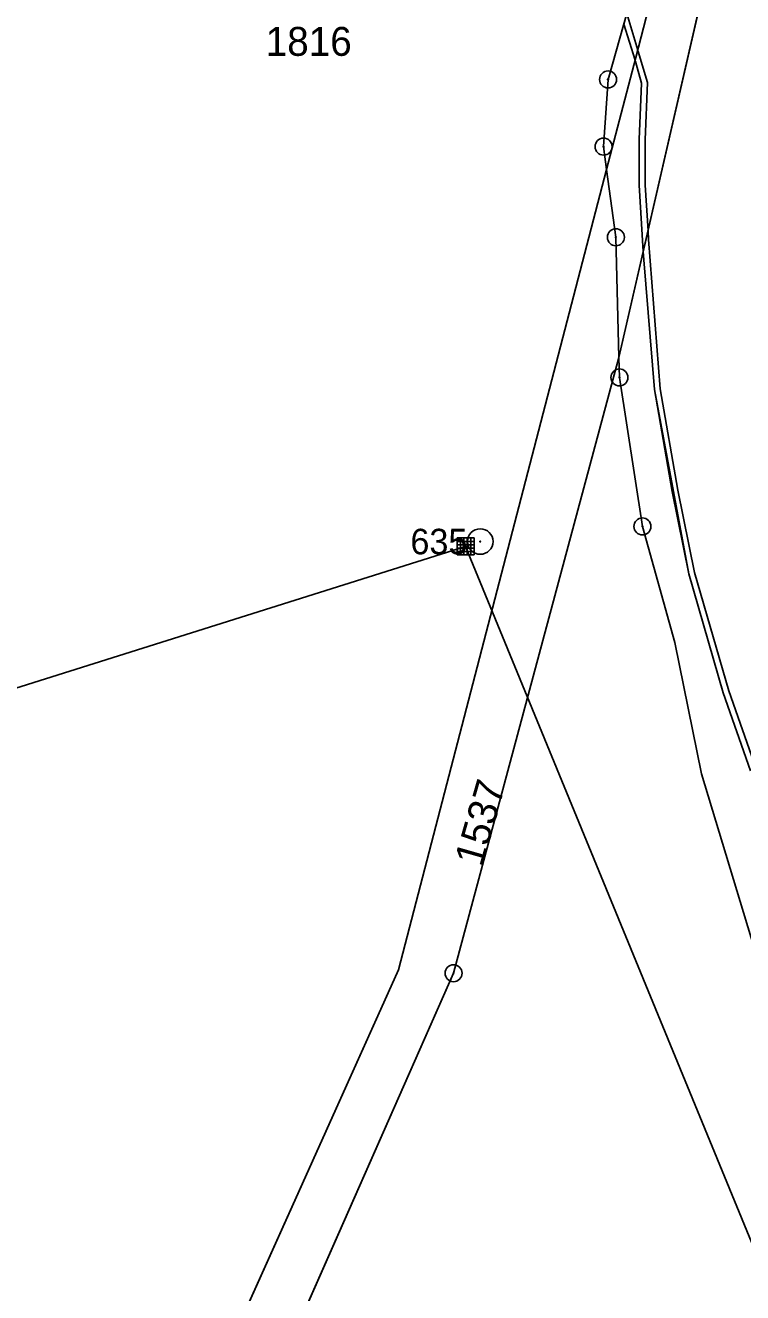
# Model space of a CAD drawing. Extents: x -689422 to -685210, y -987725 to -982160.
# Drawn here: x -687793.1 to -687750.9, y -985251.4 to -985176.9 of the extents above; entities that cross this region are included whole.
import ezdxf

# ---------------------------------------------------------------- set-up
doc = ezdxf.new("R2010")
doc.units = 0
for name, color, linetype in [('KN_Hranice_parcel', 7, 'Continuous'), ('KN_Parcelni cisla', 7, 'Continuous'), ('KN_Polygon parcely', 7, 'Continuous'), ('KN_Pozemkove predmety', 7, 'Continuous'), ('KN_POZEMKY_ORNA PUDA', 7, 'Continuous'), ('KN_POZEMKY_OSTATNI PLOCHA', 7, 'Continuous'), ('KN_POZEMKY_TTP', 7, 'Continuous'), ('KN_VYUZITI_17_ostatni plocha_ostatni komunikace', 7, 'Continuous'), ('KN_Věcná břemena k části', 7, 'Continuous'), ('KN_Značky bodu BP', 7, 'Continuous')]:
    doc.layers.add(name, color=color, linetype=linetype)

msp = doc.modelspace()

# ---------------------------------------------------------------- linework, layer by layer
at = {"layer": 'KN_Hranice_parcel'}
msp.add_line((-687757.19, -985178.77), (-687758.91, -985185.37), dxfattribs=at)
for points in [[(-687729.89, -985072.56), (-687729.6, -985073.29), (-687727.21, -985075.07), (-687725.87, -985077.16), (-687725.31, -985081.49), (-687725.73, -985084.09), (-687731.12, -985101.16), (-687738.2, -985119.94), (-687745.49, -985138.62), (-687747.8, -985144.59), (-687750.35, -985149.83), (-687753.15, -985156.53), (-687755.14, -985162.25), (-687756.05, -985168.14), (-687757.66, -985175.98), (-687758.83, -985180.07), (-687759.09, -985184.02), (-687758.91, -985185.37)], [(-687711.53, -985081.85), (-687716.98, -985084.75), (-687753.4, -985164.03), (-687757.19, -985178.77)], [(-687758.19, -985196.42), (-687751.18, -985165.84), (-687717.89, -985096.45), (-687705.27, -985084.98)], [(-687779.71, -985254.57), (-687781.25, -985254.93), (-687771.14, -985232.42), (-687758.91, -985185.37)], [(-687758.91, -985185.37), (-687758.37, -985189.35), (-687758.19, -985196.42)], [(-687758.19, -985196.42), (-687767.91, -985232.62), (-687777.29, -985253.89)], [(-687678.29, -985374.8), (-687680.11, -985371.33), (-687690.18, -985350.53), (-687698.39, -985334.89), (-687706.44, -985319.16), (-687712.04, -985306.92), (-687713.81, -985302.68), (-687714.34, -985301.44), (-687721.19, -985286.31), (-687726.79, -985274.9), (-687732.81, -985263.15), (-687735.61, -985257.68), (-687736.98, -985254.09), (-687739.8, -985247.97), (-687746.27, -985237.32), (-687750.23, -985231.18), (-687753.34, -985220.89), (-687754.9, -985213.17), (-687756.81, -985206.35), (-687758.16, -985197.59), (-687758.19, -985196.42)]]:
    msp.add_lwpolyline(points, dxfattribs=at)
at = {"layer": 'KN_Polygon parcely'}
for points in [[(-687752.86, -985057.38), (-687787.15, -985131.76), (-687821.22, -985258.07), (-687806.76, -985272.12), (-687791.73, -985284.98), (-687779.71, -985254.57), (-687781.25, -985254.93), (-687771.14, -985232.42), (-687758.91, -985185.37), (-687759.09, -985184.02), (-687758.83, -985180.07), (-687757.66, -985175.98), (-687756.05, -985168.14), (-687755.14, -985162.25), (-687753.15, -985156.53), (-687750.35, -985149.83), (-687747.8, -985144.59), (-687745.49, -985138.62), (-687738.2, -985119.94), (-687731.12, -985101.16), (-687725.73, -985084.09), (-687725.31, -985081.49), (-687725.87, -985077.16)], [(-687751.18, -985165.84), (-687758.19, -985196.42), (-687758.16, -985197.59), (-687756.81, -985206.35), (-687754.9, -985213.17), (-687753.34, -985220.89), (-687750.23, -985231.18), (-687746.27, -985237.32), (-687739.8, -985247.97), (-687736.98, -985254.09)], [(-687736.98, -985254.09), (-687739.8, -985247.97), (-687746.27, -985237.32), (-687750.23, -985231.18), (-687753.34, -985220.89), (-687754.9, -985213.17), (-687756.81, -985206.35), (-687758.16, -985197.59), (-687758.19, -985196.42), (-687767.91, -985232.62), (-687777.29, -985253.89)]]:
    msp.add_lwpolyline(points, dxfattribs=at)
for points in [[(-687747.8, -985144.59), (-687750.35, -985149.83), (-687753.15, -985156.53), (-687755.14, -985162.25), (-687756.05, -985168.14), (-687757.66, -985175.98), (-687758.83, -985180.07), (-687759.09, -985184.02), (-687758.91, -985185.37), (-687757.19, -985178.77), (-687753.4, -985164.03), (-687716.98, -985084.75), (-687711.53, -985081.85), (-687716.57, -985079.33), (-687728.8, -985073.21), (-687729.89, -985072.56), (-687729.6, -985073.29), (-687727.21, -985075.07), (-687725.87, -985077.16), (-687725.31, -985081.49), (-687725.73, -985084.09), (-687731.12, -985101.16), (-687738.2, -985119.94), (-687745.49, -985138.62)], [(-687758.37, -985189.35), (-687758.19, -985196.42), (-687751.18, -985165.84), (-687717.89, -985096.45), (-687705.27, -985084.98), (-687706, -985084.61), (-687711.53, -985081.85), (-687716.98, -985084.75), (-687753.4, -985164.03), (-687757.19, -985178.77), (-687758.91, -985185.37)], [(-687758.19, -985196.42), (-687758.37, -985189.35), (-687758.91, -985185.37), (-687771.14, -985232.42), (-687781.25, -985254.93), (-687779.71, -985254.57), (-687777.29, -985253.89), (-687767.91, -985232.62)]]:
    msp.add_lwpolyline(points, close=True, dxfattribs=at)
at = {"layer": 'KN_Pozemkove predmety'}
for p, q in [((-687873.26, -985240.98), (-687767.2, -985207.53)), ((-687767.702, -985207.029), (-687766.701, -985207.029)), ((-687767.702, -985208.029), (-687767.702, -985207.029)), ((-687767.702, -985207.229), (-687766.701, -985207.229)), ((-687767.702, -985207.429), (-687766.701, -985207.429)), ((-687767.702, -985207.629), (-687766.701, -985207.629)), ((-687767.501, -985208.029), (-687767.501, -985207.029)), ((-687767.302, -985208.029), (-687767.302, -985207.029)), ((-687740.01, -985273.76), (-687767.2, -985207.53)), ((-687767.101, -985208.029), (-687767.101, -985207.029)), ((-687766.902, -985208.029), (-687766.902, -985207.029)), ((-687766.701, -985208.029), (-687766.701, -985207.029)), ((-687767.702, -985207.829), (-687766.701, -985207.829)), ((-687767.702, -985208.029), (-687766.701, -985208.029))]:
    msp.add_line(p, q, dxfattribs=at)
at = {"layer": 'KN_POZEMKY_ORNA PUDA'}
for p, q in [((-687757.66, -985175.98), (-687758.83, -985180.07)), ((-687758.83, -985180.07), (-687759.09, -985184.02)), ((-687759.09, -985184.02), (-687758.91, -985185.37)), ((-687758.91, -985185.37), (-687771.14, -985232.42)), ((-687771.14, -985232.42), (-687781.25, -985254.93))]:
    msp.add_line(p, q, dxfattribs=at)
at = {"layer": 'KN_POZEMKY_OSTATNI PLOCHA'}
for p, q in [((-687753.4, -985164.03), (-687757.19, -985178.77)), ((-687757.19, -985178.77), (-687753.4, -985164.03)), ((-687758.19, -985196.42), (-687751.18, -985165.84)), ((-687751.18, -985165.84), (-687758.19, -985196.42)), ((-687758.83, -985180.07), (-687757.66, -985175.98)), ((-687757.19, -985178.77), (-687758.91, -985185.37)), ((-687758.91, -985185.37), (-687757.19, -985178.77)), ((-687759.09, -985184.02), (-687758.83, -985180.07)), ((-687758.91, -985185.37), (-687759.09, -985184.02)), ((-687771.14, -985232.42), (-687758.91, -985185.37)), ((-687758.91, -985185.37), (-687758.37, -985189.35)), ((-687758.37, -985189.35), (-687758.91, -985185.37)), ((-687758.37, -985189.35), (-687758.19, -985196.42)), ((-687758.19, -985196.42), (-687758.37, -985189.35)), ((-687758.19, -985196.42), (-687767.91, -985232.62)), ((-687758.16, -985197.59), (-687758.19, -985196.42)), ((-687756.81, -985206.35), (-687758.16, -985197.59)), ((-687754.9, -985213.17), (-687756.81, -985206.35)), ((-687753.34, -985220.89), (-687754.9, -985213.17)), ((-687750.23, -985231.18), (-687753.34, -985220.89)), ((-687781.25, -985254.93), (-687771.14, -985232.42)), ((-687767.91, -985232.62), (-687777.29, -985253.89))]:
    msp.add_line(p, q, dxfattribs=at)
at = {"layer": 'KN_POZEMKY_TTP'}
for p, q in [((-687767.91, -985232.62), (-687758.19, -985196.42)), ((-687758.19, -985196.42), (-687758.16, -985197.59)), ((-687758.16, -985197.59), (-687756.81, -985206.35)), ((-687756.81, -985206.35), (-687754.9, -985213.17)), ((-687754.9, -985213.17), (-687753.34, -985220.89)), ((-687753.34, -985220.89), (-687750.23, -985231.18)), ((-687777.29, -985253.89), (-687767.91, -985232.62))]:
    msp.add_line(p, q, dxfattribs=at)
at = {"layer": 'KN_VYUZITI_17_ostatni plocha_ostatni komunikace'}
for p, q in [((-687753.4, -985164.03), (-687757.19, -985178.77)), ((-687757.19, -985178.77), (-687753.4, -985164.03)), ((-687758.19, -985196.42), (-687751.18, -985165.84)), ((-687751.18, -985165.84), (-687758.19, -985196.42)), ((-687758.83, -985180.07), (-687757.66, -985175.98)), ((-687757.19, -985178.77), (-687758.91, -985185.37)), ((-687758.91, -985185.37), (-687757.19, -985178.77)), ((-687759.09, -985184.02), (-687758.83, -985180.07)), ((-687758.91, -985185.37), (-687759.09, -985184.02)), ((-687771.14, -985232.42), (-687758.91, -985185.37)), ((-687758.91, -985185.37), (-687758.37, -985189.35)), ((-687758.37, -985189.35), (-687758.91, -985185.37)), ((-687758.37, -985189.35), (-687758.19, -985196.42)), ((-687758.19, -985196.42), (-687758.37, -985189.35)), ((-687758.19, -985196.42), (-687767.91, -985232.62)), ((-687758.16, -985197.59), (-687758.19, -985196.42)), ((-687756.81, -985206.35), (-687758.16, -985197.59)), ((-687754.9, -985213.17), (-687756.81, -985206.35)), ((-687753.34, -985220.89), (-687754.9, -985213.17)), ((-687750.23, -985231.18), (-687753.34, -985220.89)), ((-687781.25, -985254.93), (-687771.14, -985232.42)), ((-687767.91, -985232.62), (-687777.29, -985253.89))]:
    msp.add_line(p, q, dxfattribs=at)
at = {"layer": 'KN_Věcná břemena k části'}
for points in [[(-687757.9, -985176.82), (-687757.23, -985178.94), (-687757.19, -985178.77), (-687757.08, -985178.35), (-687757.72, -985176.2)], [(-687756.99, -985183.59), (-687757, -985186.29), (-687756.76, -985190.18), (-687756.48, -985188.97), (-687756.65, -985186.28), (-687756.64, -985183.61), (-687756.51, -985180.24), (-687757.06, -985178.42), (-687757.08, -985178.35), (-687757.19, -985178.77), (-687757.23, -985178.94), (-687757.21, -985179.01), (-687756.86, -985180.28)]]:
    msp.add_lwpolyline(points, close=True, dxfattribs=at)
for points in [[(-687750.13, -985220.6), (-687751.73, -985216.02), (-687753.74, -985209.06), (-687754.72, -985204.22), (-687755.76, -985198.26), (-687756.45, -985189.48), (-687756.48, -985188.97), (-687756.76, -985190.18), (-687756.73, -985190.68), (-687756.1, -985198.3), (-687754.08, -985209.14), (-687752.06, -985216.13), (-687750.46, -985220.72)], [(-687750.13, -985220.6), (-687751.73, -985216.02), (-687753.74, -985209.06), (-687754.72, -985204.22), (-687755.76, -985198.26), (-687756.45, -985189.48), (-687756.48, -985188.97), (-687756.76, -985190.18), (-687756.73, -985190.68), (-687756.1, -985198.3), (-687755.06, -985204.29), (-687754.08, -985209.14), (-687752.06, -985216.13), (-687750.46, -985220.72)]]:
    msp.add_lwpolyline(points, dxfattribs=at)
at = {"layer": 'KN_Značky bodu BP'}
for centre, radius in [((-687758.83, -985180.07), 0.5), ((-687758.83, -985180.07), 0.0303), ((-687759.09, -985184.02), 0.5), ((-687759.09, -985184.02), 0.0303), ((-687758.37, -985189.35), 0.5), ((-687758.37, -985189.35), 0.0303), ((-687758.16, -985197.59), 0.5), ((-687758.16, -985197.59), 0.0303), ((-687756.81, -985206.35), 0.5), ((-687766.34, -985207.24), 0.75), ((-687756.81, -985206.35), 0.0303), ((-687766.34, -985207.24), 0.03), ((-687767.91, -985232.62), 0.5), ((-687767.91, -985232.62), 0.0303)]:
    msp.add_circle(centre, radius, dxfattribs=at)

# ---------------------------------------------------------------- texts
at = {"layer": 'KN_Parcelni cisla'}
msp.add_text('1816', height=1.7, dxfattribs=at).set_placement((-687778.95, -985178.68))
msp.add_text('1537', height=1.7, rotation=74, dxfattribs=at).set_placement((-687766.242, -985226.424))
at = {"layer": 'KN_Značky bodu BP'}
msp.add_text('635', height=1.5, dxfattribs=at).set_placement((-687770.443, -985207.99))

doc.saveas('drawing.dxf')
